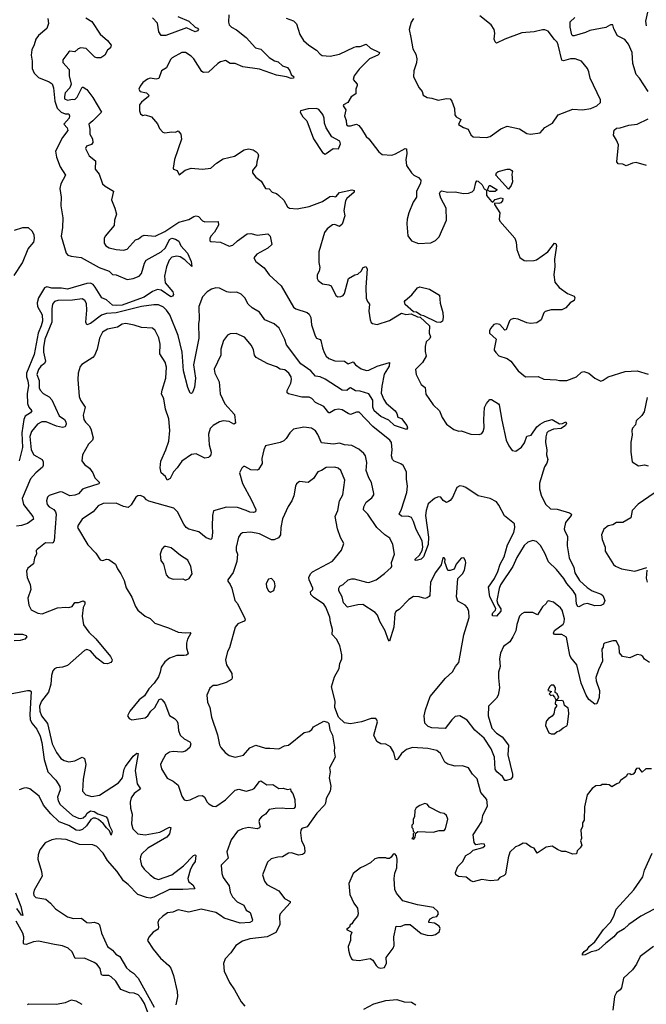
# Model space of a CAD drawing. Extents: x 2056909 to 2160450, y 827444 to 1016825.
# Tile 415 of 501: x 2114271 to 2119429, y 974300 to 982406. Entities that reach past the tile are written whole.
import ezdxf

# ---------------------------------------------------------------- set-up
doc = ezdxf.new("R2010")
doc.units = 0

msp = doc.modelspace()

# ---------------------------------------------------------------- linework, layer by layer
at = {"layer": '0CON10XD'}
for points in [[(2119430, 982355), (2119426.1, 982395), (2119461.1, 982555)], [(2114502.9, 982415), (2114508, 982375), (2114495.3, 982334.7), (2114425.4, 982275), (2114404.7, 982245), (2114391.8, 982198.2), (2114371.7, 982158.3), (2114365.2, 982115), (2114374, 982065), (2114375, 982004), (2114391.5, 981965), (2114425, 981930.8), (2114515, 981895.8), (2114538.3, 981878.3), (2114550.8, 981845), (2114559.3, 981735), (2114579, 981679), (2114614.1, 981644.1), (2114645, 981631.2), (2114675, 981630.8), (2114682.2, 981615), (2114678.9, 981595), (2114635.8, 981545), (2114662.5, 981515), (2114666.9, 981493.1), (2114622.6, 981437.4), (2114566.4, 981325), (2114573, 981273), (2114603.3, 981195), (2114647.5, 981125), (2114610, 981055), (2114602, 981015), (2114612.6, 980945), (2114609.7, 980875), (2114625.6, 980775), (2114622.9, 980695), (2114611.7, 980625), (2114653.3, 980483.3), (2114668.6, 980468.6), (2114695, 980459.1), (2114778.3, 980448.3), (2114925, 980365.9), (2115009.2, 980335), (2115035, 980309.2), (2115065, 980305.5), (2115155, 980267.5), (2115204.7, 980275.3), (2115255, 980295.4), (2115275, 980315.6), (2115287.8, 980362.2), (2115297.6, 980402.4), (2115313.6, 980426.4), (2115435, 980493.9), (2115471, 980529), (2115505, 980596.2), (2115525, 980606.6), (2115555, 980598.8), (2115582.5, 980582.5), (2115597.1, 980545), (2115652.5, 980485), (2115683.1, 980415), (2115687.5, 980375), (2115630.3, 980430.3), (2115592.9, 980452.9), (2115565, 980460), (2115525, 980452.2), (2115502.3, 980427.7), (2115478.8, 980371.2), (2115463.5, 980295), (2115468.8, 980238.8), (2115532.5, 980165), (2115537.1, 980145), (2115530, 980130), (2115515, 980125.8), (2115435, 980180.7), (2115405, 980184.8), (2115365, 980168.9), (2115297.1, 980122.9), (2115166.1, 980075), (2115115, 980057), (2115065, 980052.2), (2115035, 980056.2), (2114985, 980099.4), (2114947.5, 980115), (2114893.7, 980205), (2114875, 980226.8), (2114855, 980237.1), (2114825, 980235.6), (2114665, 980187.6), (2114615, 980195.9), (2114535, 980196.5), (2114495, 980205.7), (2114475, 980198.8), (2114426.2, 980115), (2114414.4, 980075), (2114418.1, 980045), (2114455.2, 979975), (2114458.5, 979925), (2114448.5, 979885), (2114423.2, 979826.8), (2114391.4, 979648.6), (2114326.8, 979495), (2114326.6, 979466.6), (2114337.8, 979432.2), (2114344.1, 979395), (2114332, 979325), (2114336.9, 979246.9), (2114345.5, 979215.5), (2114370, 979185), (2114360, 979170), (2114317.5, 979142.5), (2114304.9, 979115.1), (2114290, 979005), (2114294.8, 978885), (2114267.8, 978775)], [(2114815, 982420), (2114865, 982392.5), (2114935, 982287.5), (2114995.5, 982235.5), (2115023.3, 982195), (2115020, 982175), (2114994.2, 982155.8), (2114973.3, 982115), (2114938.3, 982091.7), (2114905, 982092), (2114888.8, 982098.8), (2114817.6, 982167.6), (2114775, 982174.2), (2114752.7, 982167.3), (2114725, 982142), (2114685, 982146.2), (2114675, 982141.2), (2114626.7, 982075), (2114626.7, 982055), (2114677.5, 981995), (2114679.5, 981945), (2114694.5, 981875), (2114684.4, 981845.6), (2114646.1, 981803.9), (2114638.9, 981775), (2114641.1, 981755), (2114665, 981743.6), (2114705, 981751.4), (2114725, 981749.2), (2114743.1, 981766.9), (2114785, 981850), (2114795, 981850), (2114825, 981830), (2114874.3, 981765), (2114945.7, 981645), (2114873.8, 981573.8), (2114840, 981545), (2114848.6, 981505), (2114848, 981465), (2114871.1, 981425), (2114874, 981395), (2114862.7, 981377.3), (2114821.2, 981365), (2114814.3, 981345), (2114844.3, 981285), (2114894, 981245), (2114892, 981175), (2114925.7, 981135), (2114954.3, 981055), (2114975, 981034.3), (2115043.3, 980995), (2115026.1, 980923.9), (2115055.5, 980855.5), (2115067.1, 980805), (2115052.9, 980755), (2115049.3, 980710.7), (2114975.6, 980625), (2114965.6, 980605), (2114966, 980565), (2114981.2, 980545), (2115007.9, 980527.9), (2115065, 980513.3), (2115125, 980508), (2115155, 980517.5), (2115225, 980593.3), (2115248.3, 980601.7), (2115276.7, 980625), (2115295, 980631.4), (2115387.2, 980622.8), (2115465, 980662.3), (2115580, 980740), (2115665, 980762), (2115703.6, 980786.4), (2115725, 980790.6), (2115742, 980785), (2115775, 980750.8), (2115795, 980740.6), (2115906, 980746), (2115909.2, 980715), (2115875, 980658), (2115845.8, 980625), (2115836.2, 980605), (2115836.7, 980586.7), (2115845, 980580), (2115925, 980575.6), (2115995, 980541.4), (2116025, 980550), (2116065, 980586.7), (2116145, 980644.3), (2116175, 980646.9), (2116225, 980632.5), (2116313.9, 980643.9), (2116333.3, 980625), (2116347.5, 980555), (2116314, 980525), (2116223.8, 980475), (2116200, 980445), (2116216, 980415), (2116284, 980364), (2116325.8, 980305.8), (2116422.9, 980215), (2116525, 980038.5), (2116545, 980026.2), (2116636.7, 979996.7), (2116655, 979983.1), (2116668.8, 979955), (2116673.9, 979893.9), (2116702.5, 979802.5), (2116715, 979783.3), (2116745, 979773.3), (2116751.2, 979765), (2116763.1, 979705), (2116778.9, 979665), (2116794.5, 979635), (2116815, 979616.2), (2116865, 979596.4), (2116945, 979594.4), (2116975, 979573.8), (2117015, 979588.8), (2117036.7, 979565), (2117083.1, 979533.1), (2117125, 979518), (2117145, 979520), (2117215, 979554), (2117316.7, 979585), (2117312.9, 979555), (2117272.9, 979487.1), (2117252.2, 979387.8), (2117247.8, 979332.2), (2117268.7, 979278.7), (2117288.7, 979248.7), (2117362.5, 979185), (2117375.8, 979165), (2117383.9, 979133.9), (2117415, 979123.3), (2117458.6, 979065), (2117463.6, 979046.4), (2117455, 979032.5), (2117356.7, 979065), (2117308.8, 979108.8), (2117245, 979139.2), (2117190.5, 979185), (2117177.7, 979215), (2117176.9, 979275), (2117145.9, 979325.9), (2117075, 979348.9), (2117035, 979351.8), (2116995, 979376), (2116985, 979373.8), (2116965, 979352.5), (2116925, 979356.2), (2116785, 979446.8), (2116745, 979464.6), (2116705, 979472.7), (2116667.1, 979515), (2116585, 979574.1), (2116468.3, 979728.3), (2116455, 979772.2), (2116407.7, 979867.7), (2116365, 979901.3), (2116290.4, 979935), (2116245, 979997.9), (2116185, 980034.7), (2116153.3, 980063.3), (2116125, 980115.6), (2116095, 980147.3), (2116057.9, 980162.1), (2116005, 980160.5), (2115976.5, 980166.5), (2115916.1, 980196.1), (2115885, 980198.2), (2115851.5, 980188.5), (2115814.7, 980165.3), (2115776, 980125), (2115746, 980045), (2115748.1, 979935), (2115742.2, 979905), (2115746.5, 979785), (2115701.8, 979565), (2115718.8, 979455), (2115709.3, 979380.7)], [(2115992.9, 982445), (2115990, 982385), (2115996, 982365), (2116015, 982344.2), (2116055, 982322.2), (2116135, 982260), (2116213.7, 982173.7), (2116255, 982162.5), (2116325, 982096), (2116367.6, 982067.6), (2116397.8, 982057.8), (2116435, 982027.5), (2116475, 982012), (2116495.5, 981985.5), (2116507.1, 981955), (2116528, 981935), (2116526.2, 981925), (2116505, 981923.1), (2116466.9, 981936.9), (2116385, 981948.8), (2116245, 981999.5), (2116109.1, 982019.1), (2116045, 982046.1), (2116005, 982045.6), (2115965, 982069.2), (2115925, 982058.8), (2115902.5, 982045), (2115825, 981973.8), (2115785, 981971.2), (2115770.9, 981980.9), (2115703.6, 982083.6), (2115682.5, 982105), (2115635, 982136.2), (2115605, 982136.2), (2115527.4, 982092.6), (2115512.2, 982077.8), (2115480.3, 982009.7), (2115437.5, 981985), (2115417.8, 981922.2), (2115395, 981917.1), (2115346.1, 981923.9), (2115322.3, 981917.7), (2115285, 981890), (2115261.7, 981858.3), (2115253.3, 981835), (2115262.5, 981815), (2115313.9, 981803.9), (2115333.3, 981785), (2115330.8, 981775), (2115275, 981728.1), (2115258.8, 981705), (2115257.5, 981655), (2115265, 981630), (2115285, 981617.5), (2115305, 981622.5), (2115357.5, 981605), (2115405, 981547.5), (2115421.2, 981511.2), (2115449.3, 981479.3), (2115465, 981473.3), (2115525, 981482.5), (2115555, 981480), (2115575, 981490), (2115597.5, 981465), (2115603, 981423), (2115546, 981255), (2115533.8, 981185), (2115537.5, 981175), (2115566.7, 981165), (2115585, 981130), (2115632.3, 981167.7), (2115683.8, 981183.8), (2115775, 981175.8), (2115845, 981183.8), (2115891.2, 981225), (2115945, 981260.6), (2116038.3, 981281.7), (2116118.8, 981335), (2116155, 981344.2), (2116194.3, 981334.3), (2116218.7, 981318.7), (2116232, 981305), (2116238, 981285), (2116222.5, 981235), (2116220, 981205), (2116186.7, 981165), (2116186.7, 981145), (2116215, 981108.8), (2116258, 981078), (2116295, 981017.5), (2116325, 981012.5), (2116350, 980985), (2116384.2, 980974.2), (2116405, 980958.8), (2116445, 980920), (2116476.7, 980865), (2116492.5, 980855), (2116555, 980850), (2116655, 980869.5), (2116765, 980909.4), (2116825, 980951.1), (2116845, 980954.4), (2116875, 980946.7), (2116905, 980983.3), (2117006.5, 981006.5), (2117025, 981001.2), (2117024.3, 980985), (2116965, 980933.8), (2116952.5, 980915), (2116940, 980835), (2116947.7, 980792.3), (2116926.1, 980723.9), (2116905, 980703.3), (2116865, 980720.8), (2116845, 980716.7), (2116802.5, 980685), (2116779.4, 980655), (2116734.2, 980495), (2116734.1, 980405.9), (2116741.2, 980365), (2116736, 980335), (2116720.6, 980305), (2116720.6, 980275), (2116728.5, 980258.5), (2116762.6, 980232.6), (2116815, 980224), (2116835, 980213.8), (2116875, 980136.7), (2116890, 980125), (2116915, 980126.2), (2116935, 980136.2), (2116945, 980151.2), (2116976.7, 980275), (2117030, 980305), (2117055, 980310), (2117081.2, 980335), (2117100, 980365), (2117120, 980375), (2117132, 980355), (2117121.1, 980205), (2117124.3, 980114.3), (2117135, 980086.7), (2117150, 980065), (2117145.9, 980005.9), (2117157.1, 979935), (2117163.2, 979913.2), (2117175, 979904), (2117215, 979896), (2117315, 979928.9), (2117415, 979990.8), (2117450.3, 979980.3), (2117495, 979984.3), (2117545, 979958.7), (2117568, 979958), (2117645.4, 979885), (2117640.8, 979825), (2117652.9, 979795), (2117647.7, 979782.3), (2117617.5, 979755), (2117609.2, 979715), (2117609.2, 979675), (2117618.1, 979635), (2117586.1, 979583.9), (2117530, 979525), (2117533.8, 979485), (2117575, 979402.5), (2117607.7, 979377.7), (2117615, 979322.5), (2117676.2, 979235), (2117726.3, 979186.3), (2117750.3, 979130.3), (2117783.3, 979075), (2117845, 979032), (2117885, 979018.8), (2117905, 979021.2), (2117985, 978994.4), (2118055, 978990), (2118075, 978999.2), (2118086.5, 979015), (2118095.4, 979045), (2118090.8, 979115), (2118097.6, 979212.4), (2118112.7, 979247.3), (2118141.7, 979278.3), (2118155, 979280), (2118212.5, 979245), (2118218.8, 979235), (2118238.8, 979108.8), (2118276.9, 978945), (2118296.7, 978896.7), (2118325, 978859.2), (2118355, 978853.1), (2118402.7, 978887.3), (2118427, 978923), (2118445, 978978), (2118482.5, 978985), (2118529.4, 979055), (2118555, 979076.9), (2118593.1, 979096.9), (2118655, 979114.2), (2118715, 979078.8), (2118738.3, 979081.7), (2118766.4, 979096.4), (2118773.3, 979085), (2118763.8, 979065), (2118728.8, 979041.2), (2118664.4, 979035.6), (2118622.8, 979017.2), (2118611.4, 979005), (2118602.7, 978972.7), (2118600.8, 978925), (2118610.8, 978865), (2118608, 978825), (2118619.2, 978785), (2118610.8, 978755), (2118590.8, 978725), (2118550.7, 978589.3), (2118551.4, 978545), (2118565, 978492.5), (2118598.3, 978418.3), (2118640.3, 978380.3), (2118695, 978375.7), (2118797.4, 978347.4), (2118813.8, 978335), (2118812, 978325), (2118763, 978267), (2118754.6, 978215), (2118757.9, 978195), (2118781.6, 978155), (2118777.1, 978075), (2118793.6, 977975), (2118833.1, 977895), (2118841.5, 977851.5), (2118880.5, 977790.5), (2118942.6, 977732.6), (2118984.2, 977704.2), (2119057.7, 977677.7), (2119072.5, 977665), (2119086.7, 977625), (2119076.7, 977595), (2119055, 977584.3), (2119005, 977580.4), (2118945, 977599.1), (2118915, 977593.3), (2118875, 977572.5), (2118865, 977574), (2118855.5, 977595), (2118848.5, 977668.5), (2118828.4, 977705), (2118775, 977763.5), (2118750.2, 977805), (2118689.5, 977879.5), (2118623.3, 977943.3), (2118595, 978015.6), (2118558.5, 978078.5), (2118525, 978111.1), (2118495, 978118.7), (2118455, 978106.2), (2118423.5, 978076.5), (2118362.5, 977977.5), (2118331.6, 977905), (2118230.4, 977755), (2118217.8, 977722.2), (2118199.4, 977625), (2118206.9, 977595), (2118231.2, 977555), (2118231.8, 977538.2), (2118195, 977496.2), (2118165, 977498.8), (2118160, 977505), (2118165, 977523.8), (2118189.2, 977545), (2118190.8, 977559.2), (2118142.1, 977655), (2118129.6, 977735), (2118178.4, 977805), (2118206.5, 977863.5), (2118225.7, 977925), (2118259.2, 977985), (2118287.8, 978082.2), (2118337.9, 978185), (2118347.3, 978225), (2118345, 978256.7), (2118261.3, 978321.3), (2118215, 978410.8), (2118195, 978436.9), (2118145, 978464.5), (2118045, 978485.7), (2117945, 978556), (2117925, 978564), (2117895, 978568.8), (2117870, 978555), (2117835, 978472.5), (2117815, 978447.5), (2117800.7, 978439.3), (2117785, 978432.5), (2117758.3, 978448.3), (2117737.5, 978475), (2117715, 978478.8), (2117685.9, 978464.1), (2117635, 978420.8), (2117616.2, 978365), (2117611.5, 978325), (2117635.7, 978145.7), (2117634.7, 978085), (2117595, 977982.9), (2117575, 977966), (2117535, 977954.2), (2117527, 977957), (2117526.2, 977965), (2117562.2, 977997.8), (2117583.5, 978036.5), (2117589.6, 978065), (2117584.6, 978115), (2117535, 978210), (2117513.9, 978275), (2117496.9, 978306.9), (2117475, 978317.1), (2117415, 978319.5), (2117394.2, 978335), (2117414, 978376), (2117457.3, 978512.7), (2117462.5, 978565), (2117454.5, 978624.5), (2117455.6, 978685), (2117428.8, 978735), (2117409.1, 978749.1), (2117355, 978770.6), (2117338.9, 978785), (2117332.2, 978815), (2117338.7, 978865), (2117335.4, 978895), (2117330.9, 978925), (2117319.4, 978945), (2117177.7, 979057.7), (2117066.2, 979175), (2117045, 979174.4), (2116995, 979156.9), (2116975, 979162.9), (2116925, 979194.3), (2116895, 979199.4), (2116865, 979195.6), (2116825, 979168.6), (2116815, 979169.2), (2116775, 979220.6), (2116705, 979255.5), (2116675, 979287.8), (2116655, 979299.4), (2116595, 979299.5), (2116483.3, 979325), (2116474, 979335), (2116474.2, 979354.2), (2116503.6, 979415), (2116510, 979445), (2116507.3, 979465), (2116487.3, 979497.3), (2116455, 979523.3), (2116415, 979529.4), (2116385, 979549.2), (2116315, 979574.2), (2116216.7, 979625), (2116204, 979645), (2116197.3, 979687.3), (2116180, 979725), (2116121.7, 979791.7), (2116053.9, 979823.9), (2116005, 979819.4), (2115982.4, 979807.6), (2115949.4, 979765), (2115928.1, 979695), (2115927.1, 979645), (2115872.3, 979527.7), (2115878, 979495), (2115912, 979425), (2115922.9, 979325), (2115959.4, 979245), (2116038.2, 979155), (2116046.6, 979083.4), (2116035, 979076), (2115995, 979097.7), (2115946.9, 979103.1), (2115916, 979095), (2115865, 979066.5), (2115839.5, 979040.5), (2115824.6, 978995), (2115830.4, 978905), (2115847.1, 978845), (2115845.4, 978824.6), (2115835, 978808.8), (2115825, 978801.2), (2115795, 978796.2), (2115725, 978832.9), (2115685, 978827.1), (2115605, 978772.9), (2115567.5, 978717.5)], [(2115572.6, 982432.6), (2115663.3, 982395), (2115715.6, 982345.6), (2115736, 982335), (2115742, 982325), (2115736.2, 982315), (2115715, 982307.1), (2115645, 982340), (2115475, 982275.5), (2115435, 982276.2), (2115416.3, 982305), (2115405, 982376.7), (2115365, 982422.3)], [(2116465, 982417.5), (2116526.4, 982396.4), (2116550.7, 982370.7), (2116576.2, 982285), (2116606.2, 982235), (2116651.2, 982195), (2116715, 982156), (2116745, 982122), (2116762.4, 982112.4), (2116825.8, 982105.8), (2116905, 982123.1), (2117025, 982179.4), (2117045, 982185.6), (2117075, 982184.4), (2117123.8, 982203.8), (2117160.3, 982170.3), (2117233.3, 982135), (2117231.2, 982125), (2117218.8, 982115), (2117150.8, 982085), (2117065, 982000), (2117025.7, 981945), (2117015.8, 981915), (2117048.8, 981875), (2117050, 981865), (2117038, 981835), (2117038, 981795), (2117000.3, 981769.7), (2116973.3, 981725), (2116937.5, 981705), (2116933.6, 981696.4), (2116956.2, 981665), (2116946.2, 981615), (2116958.8, 981575), (2116961.7, 981541.7), (2116975, 981531.2), (2116995, 981531.2), (2117045, 981546), (2117064, 981535), (2117085, 981506.2), (2117123.3, 981445), (2117146.2, 981425), (2117228.8, 981318.8), (2117255, 981296.2), (2117335, 981292), (2117365, 981302), (2117445, 981346.2), (2117455, 981342.5), (2117457.4, 981302.6), (2117448.6, 981255), (2117454.5, 981204.5), (2117496.2, 981145), (2117515.9, 981125.9), (2117555, 981106), (2117572.5, 981085), (2117571.7, 981058.3), (2117538.8, 980995), (2117538.8, 980945), (2117509.2, 980905), (2117475, 980816.7), (2117461.9, 980765), (2117458.6, 980725), (2117467.3, 980627.3), (2117496.7, 980585), (2117555, 980564), (2117655, 980570), (2117695, 980587.1), (2117725, 980618.6), (2117783.6, 980756.4), (2117782, 980855), (2117737.5, 980937.5)], [(2117513.3, 982415), (2117493.3, 982385), (2117476, 982325), (2117490.6, 982260.6), (2117506.8, 982165), (2117532.5, 982122.5), (2117541.5, 982085), (2117538.1, 982051.9), (2117517.1, 981985), (2117513.8, 981935), (2117558.8, 981845), (2117583.3, 981815), (2117593.3, 981785), (2117625, 981766.2), (2117665, 981761.2), (2117715, 981744), (2117785, 981758), (2117813.6, 981753.6), (2117828.8, 981735), (2117849.2, 981675), (2117852.3, 981622.3), (2117865, 981606.7), (2117902.5, 981585), (2117884.1, 981544.1), (2117925, 981518), (2117962.5, 981505), (2117985, 981457.5), (2118005, 981442.5), (2118115, 981436.2)], [(2118115, 981436.2), (2118145, 981444), (2118232.2, 981507.8), (2118285, 981529.4), (2118385, 981507.5), (2118445, 981469.2), (2118475, 981464.2), (2118555, 981473.8), (2118595, 981518), (2118657, 981553), (2118705, 981622), (2118825, 981668.1), (2118905, 981664.4), (2118972.5, 981675), (2119022.7, 981697.3), (2119053.3, 981725), (2119053.3, 981745), (2118967.5, 981925), (2118957, 981977), (2118944.3, 982005), (2118895, 982063.8), (2118845, 982084.2), (2118805, 982083.3), (2118747.9, 982067.9), (2118735, 982072.9), (2118705, 982198.8), (2118695, 982222), (2118675, 982244.2), (2118620.5, 982310.5), (2118595, 982323.3), (2118575, 982323.8), (2118505, 982307.1), (2118405, 982297.8), (2118265, 982246.2), (2118195, 982214), (2118185, 982223.3), (2118178.1, 982245), (2118181.8, 982295), (2118177.1, 982325), (2118152.9, 982362.9), (2118057.7, 982437.7)], [(2119444.3, 981814.3), (2119374, 981925), (2119345, 981956.2), (2119319.5, 982045), (2119312, 982135), (2119284, 982205), (2119252.3, 982242.3), (2119193.6, 982273.6), (2119161.3, 982331.3), (2119154.1, 982364.1), (2119133.8, 982363.8), (2119095, 982342.9), (2118965, 982316.4), (2118930.1, 982299.9), (2118835, 982273.8), (2118825, 982272.5), (2118815, 982280.8), (2118802.7, 982345), (2118801.3, 982388.7), (2118841.5, 982425)], [(2116785, 981300), (2116795, 981303.3), (2116853, 981347), (2116895.9, 981344.1), (2116912, 981385), (2116906.2, 981405), (2116841.2, 981441.2), (2116794, 981515), (2116780, 981555), (2116778.1, 981595), (2116766.9, 981625), (2116735, 981668), (2116715, 981674), (2116645, 981673.3), (2116583, 981657), (2116580, 981645), (2116603.3, 981605), (2116633.6, 981573.6), (2116688.8, 981425), (2116763.2, 981313.2), (2116785, 981300)], [(2119430, 981205), (2119345, 981230.8), (2119315, 981226), (2119263.9, 981203.9), (2119235.9, 981215.9), (2119198.3, 981218.3), (2119185.9, 981235.9), (2119199.2, 981375), (2119185, 981413.3), (2119158.6, 981455), (2119164.2, 981495.8), (2119185, 981512.5), (2119215, 981514.5), (2119285, 981537.9), (2119355, 981546.7), (2119445, 981590)], [(2118295, 981010), (2118190, 981125), (2118196.7, 981145), (2118210, 981155), (2118285, 981175.7), (2118305.7, 981175.7), (2118322.5, 981165), (2118327.5, 981155), (2118322.5, 981135), (2118327.7, 981072.3), (2118317.7, 981042.3), (2118295, 981010)], [(2117737.5, 980937.5), (2117728, 980975), (2117735, 980992.5), (2117743.8, 980996.2), (2117795, 980986.2), (2117855, 980988), (2117925, 980975.7), (2117965, 980978.6), (2117995, 980989.4), (2118013.5, 981006.5), (2118025, 981066.2), (2118035, 981080), (2118045, 981077.5), (2118077.5, 981047.5), (2118095, 981014.2), (2118113.6, 981003.6), (2118115, 980958), (2118155, 980910.6), (2118166.1, 980903.9), (2118185, 980926.7), (2118235, 980939.2), (2118248, 980935), (2118245.6, 980915), (2118231.4, 980898.6), (2118215, 980891.8), (2118180, 980895), (2118181.1, 980885), (2118223.1, 980815), (2118217.8, 980765), (2118225, 980746.2), (2118346.8, 980606.8), (2118357.5, 980575), (2118363.3, 980515), (2118387, 980447), (2118425, 980422.5), (2118445, 980420), (2118505, 980423.3), (2118525, 980430), (2118620, 980495), (2118675, 980566.2), (2118685, 980562.5), (2118690, 980545), (2118678.8, 980471.2), (2118674.2, 980435), (2118677.1, 980375), (2118668, 980305), (2118676.1, 980246.1), (2118712.3, 980202.3), (2118781.2, 980151.2), (2118835, 980130), (2118842, 980115), (2118836.2, 980095), (2118802.5, 980075), (2118765.8, 980034.2), (2118735, 980016.7), (2118645, 980016.2), (2118596.4, 980003.6), (2118586.4, 979993.6), (2118563.6, 979936.4), (2118529.5, 979910.5), (2118475, 979904), (2118445, 979910), (2118375, 979941.2), (2118340, 979945), (2118315, 979938.8), (2118302.1, 979927.9), (2118275, 979853.8), (2118265, 979849.2), (2118225, 979895.8), (2118197, 979903), (2118175, 979897.5), (2118147.5, 979865), (2118137.5, 979845), (2118137.5, 979825), (2118193.3, 979775), (2118176.7, 979695), (2118176.7, 979685), (2118190, 979665), (2118215, 979640), (2118285, 979616.7), (2118315, 979594.2), (2118373.3, 979515), (2118435, 979466.7), (2118539.5, 979469.5), (2118585, 979446.7), (2118689.5, 979440.5), (2118715, 979434.5), (2118775, 979435.7), (2118855, 979466), (2118896.7, 979505), (2118915, 979510.8), (2118955, 979497.5), (2119005, 979456.2), (2119055, 979431.2), (2119075, 979438), (2119115, 979465.8), (2119255, 979509.4), (2119355, 979515.8), (2119445, 979488.6)], [(2118141.7, 980991.7), (2118121.7, 981001.7), (2118135, 981040), (2118145, 981040), (2118198.3, 981008.3), (2118198.3, 981001.7), (2118185, 980992.5), (2118141.7, 980991.7)], [(2114225, 980301), (2114295, 980404.1), (2114340.8, 980519.2), (2114387.8, 980575), (2114393, 980605), (2114389.2, 980635), (2114375.2, 980665.2), (2114342.6, 980692.6), (2114295, 980692.5), (2114225, 980671.2)], [(2117735, 979913.2), (2117705, 979915.2), (2117598, 979968), (2117572.3, 979972.3), (2117537.6, 979997.6), (2117512.4, 980002.4), (2117445, 980062), (2117438.3, 980085), (2117444.2, 980095), (2117499.9, 980140.1), (2117545, 980199.2), (2117565, 980207.5), (2117645, 980187.5), (2117727.3, 980137.3), (2117733.2, 980073.2), (2117753.3, 979995), (2117756.4, 979955), (2117752.6, 979925), (2117735, 979913.2)], [(2115709.3, 979380.7), (2115695, 979337.5), (2115685, 979327.5), (2115675, 979332.5), (2115655, 979378.8), (2115618.6, 979515), (2115609, 979669), (2115576.3, 979805), (2115505.9, 979975), (2115480.4, 980015), (2115455, 980039.5), (2115415, 980058.2), (2115375, 980059.1), (2115275, 980044.8), (2115065, 979992.4), (2114985, 979988.7), (2114945, 979973.1), (2114855, 979904.2), (2114825, 979894.4), (2114816.5, 979916.5), (2114823.6, 980013.6), (2114820.3, 980069.7), (2114808.6, 980095), (2114785, 980108.2), (2114705, 980095.9), (2114585, 980094.6), (2114559.2, 980085), (2114542.5, 980065), (2114534.7, 980025), (2114534.7, 979915), (2114478.4, 979775), (2114466.5, 979706.5), (2114467.7, 979667.7), (2114484.4, 979595), (2114474.6, 979575.4), (2114445, 979553.1), (2114425, 979527.5), (2114411.1, 979485), (2114430.6, 979435), (2114432.5, 979375), (2114440, 979355), (2114465, 979329.2), (2114515, 979300), (2114535.4, 979275.4), (2114595.9, 979145.9), (2114640, 979115), (2114650.8, 979095), (2114652.7, 979075), (2114644.5, 979055.5), (2114625, 979047.8), (2114575, 979059.6), (2114488.8, 979095), (2114454.7, 979095.3), (2114418.9, 979075), (2114368.8, 979015), (2114354.8, 978975), (2114365.3, 978865), (2114389.1, 978825), (2114456.5, 978786.5), (2114465.2, 978765), (2114465.2, 978734.8), (2114458.9, 978721.1), (2114402.9, 978675), (2114360, 978625), (2114290.9, 978465), (2114303.5, 978415), (2114378.9, 978315), (2114384.4, 978295.6), (2114335, 978258.5), (2114285, 978241.9), (2114245, 978237.5)], [(2115567.5, 978717.5), (2115537.1, 978685), (2115510.3, 978629.7), (2115485, 978616.2), (2115470.8, 978645), (2115436.9, 978675), (2115426.9, 978716.9), (2115432.9, 978772.9), (2115475.3, 978864.7), (2115500, 978935), (2115507.5, 979025), (2115499.1, 979119.1), (2115470.9, 979200.9), (2115457.5, 979285), (2115440, 979325), (2115443.2, 979356.8), (2115474.4, 979455.6), (2115481.1, 979545), (2115467.6, 979587.6), (2115425.6, 979655), (2115428.2, 979735), (2115416.1, 979786.1), (2115387, 979847), (2115365, 979867.8), (2115275, 979873.1), (2115215, 979892.2), (2115145, 979905.6), (2115115, 979898.9), (2115075.5, 979874.5), (2114995, 979858.2), (2114953.1, 979835), (2114927.8, 979785), (2114908.6, 979695), (2114888.3, 979641.7), (2114874.1, 979625.9), (2114782, 979568), (2114769.4, 979550.6), (2114751.4, 979495), (2114748.6, 979445), (2114760, 979305), (2114772.6, 979272.6), (2114811.2, 979215), (2114795, 979150), (2114800, 979115), (2114811.7, 979091.7), (2114843.4, 979063.4), (2114858.3, 979038.3), (2114875.8, 978965), (2114870, 978945), (2114837.9, 978912.1), (2114788, 978825), (2114782, 978775), (2114804, 978745), (2114845, 978714), (2114872.5, 978675), (2114890.8, 978635), (2114929.4, 978595), (2114923.3, 978585), (2114809.6, 978550.4), (2114789.6, 978540.4), (2114755, 978503.1), (2114725, 978493.1), (2114685, 978487.5), (2114625, 978516), (2114605, 978518), (2114515, 978489.2), (2114499.4, 978475), (2114491.1, 978445), (2114498.5, 978415), (2114515, 978395.5), (2114552.8, 978372.8), (2114565.5, 978355.5), (2114570.6, 978335), (2114554.3, 978115.7), (2114542.9, 978097.1), (2114485, 978100), (2114414, 978045), (2114408, 978035), (2114409.4, 978005), (2114394.3, 977975), (2114385, 977926.7), (2114338.8, 977891.2), (2114327.3, 977865), (2114333.1, 977815), (2114357, 977757), (2114362.9, 977715), (2114337.5, 977645), (2114347.5, 977585), (2114365, 977548.8), (2114421.2, 977521.2), (2114455, 977516.2), (2114582.5, 977565), (2114650.6, 977569.4), (2114675, 977567.8), (2114703.8, 977575), (2114725, 977608.8), (2114755, 977609.2), (2114795, 977620.8), (2114808.8, 977615), (2114808.1, 977595), (2114793.8, 977566.2), (2114784.4, 977495), (2114796, 977425), (2114840.6, 977365), (2114899.3, 977309.3), (2115017.5, 977165), (2115031.2, 977135), (2115030, 977125), (2115022.5, 977115), (2114995, 977102), (2114965, 977106), (2114905, 977150.8), (2114855, 977209.5), (2114825, 977221.5), (2114805, 977213.5), (2114665, 977090.6), (2114625, 977075.8), (2114575, 977070), (2114557.7, 977062.3), (2114543.3, 977045), (2114532.5, 977007.5), (2114527.5, 976935), (2114508.9, 976871.1), (2114452.1, 976795), (2114434.7, 976755), (2114436.2, 976715), (2114451.9, 976675), (2114501.3, 976611.3), (2114539.7, 976445), (2114573.4, 976373.4), (2114608.9, 976325), (2114636.4, 976306.4), (2114675, 976296.7), (2114726.6, 976303.4), (2114785, 976334), (2114805.8, 976325), (2114817.1, 976275), (2114794.2, 976155), (2114788, 976055), (2114816.7, 976025), (2114865, 976011.4), (2114928.3, 976021.7), (2115085.7, 976124.3), (2115116.5, 976163.5), (2115131.1, 976235), (2115142, 976258), (2115205, 976342.5), (2115235, 976367.5), (2115245.6, 976365), (2115222.7, 976225), (2115232.6, 976152.6), (2115238.1, 976115), (2115265.8, 976075), (2115212.9, 976035), (2115190.2, 975999.8), (2115180.5, 975965), (2115184.5, 975915), (2115198.1, 975865), (2115190.8, 975785), (2115203.7, 975743.7), (2115245, 975703.1), (2115304.6, 975694.6), (2115425, 975718.8), (2115505, 975760), (2115516.7, 975755), (2115505.6, 975705), (2115483.1, 975675), (2115324.8, 975585.2), (2115274.1, 975535.9), (2115264.6, 975515.4), (2115263.5, 975495), (2115275, 975443.8), (2115295, 975412), (2115344.2, 975365), (2115379.8, 975339.8), (2115415, 975327.3), (2115524.2, 975365), (2115618.5, 975441.5), (2115702.5, 975525), (2115715, 975530), (2115721.2, 975525), (2115715.8, 975475), (2115694.3, 975445.7), (2115675.6, 975404.4), (2115654.4, 975335), (2115661.5, 975311.5), (2115697.1, 975285), (2115713.3, 975255), (2115709.2, 975250.8), (2115615, 975244.3), (2115505, 975246), (2115375, 975181.5), (2115345, 975174.4), (2115315, 975178.6), (2115245, 975204), (2115165, 975287.3), (2115125, 975315.6), (2115072.6, 975392.6), (2114993.6, 975483.6), (2114959.1, 975545), (2114905, 975600.6), (2114874.5, 975614.5), (2114765, 975617.3), (2114652.7, 975657.3), (2114577.4, 975662.6), (2114535, 975654.4), (2114479.7, 975630.3), (2114436.8, 975573.2), (2114422.3, 975532.3), (2114420, 975495), (2114451.1, 975395), (2114455.5, 975354.5), (2114391.3, 975238.7), (2114384.5, 975215), (2114388.6, 975195), (2114405, 975180), (2114486.2, 975165), (2114525, 975134), (2114566.6, 975086.6), (2114665, 975021.5), (2114715, 975006.7), (2114779.1, 975009.1), (2114825, 974974.3), (2114845, 974970.8), (2114885, 974976), (2114917.5, 974965), (2114927.5, 974955), (2114944.4, 974885), (2114994.4, 974775), (2115035.4, 974745.4), (2115063, 974713), (2115095, 974694.4), (2115150.6, 974600.6), (2115175, 974579.2), (2115207.6, 974557.6), (2115246, 974515), (2115377.3, 974277.3)], [(2119436.2, 979295), (2119411.7, 979178.3), (2119393, 979147), (2119347, 979103), (2119339.5, 979070.5), (2119316.1, 979043.9), (2119310, 979025), (2119313.8, 978985), (2119302.5, 978927.5), (2119302, 978845), (2119314.2, 978765), (2119364.1, 978734.1), (2119415, 978741.2), (2119445, 978734)], [(2119454.5, 977114.5), (2119415, 977142), (2119400, 977165), (2119385, 977175.8), (2119355, 977178.8), (2119293, 977153), (2119234.1, 977164.1), (2119207.5, 977195), (2119207, 977247), (2119181.7, 977291.7), (2119155, 977292.5), (2119085, 977272.5), (2119077.5, 977265), (2119075, 977240), (2119062.5, 977225), (2119069.2, 977125), (2119035, 977053.3), (2119015, 976990), (2119016.9, 976963.1), (2119044.4, 976885), (2119040, 976825), (2119022.5, 976775), (2119005, 976771.2), (2118955, 976810.8), (2118934.7, 976844.7), (2118894.2, 976944.2), (2118857.5, 977095), (2118809.1, 977155), (2118800.6, 977175), (2118773.1, 977323.1), (2118733.6, 977343.6), (2118675, 977344.4), (2118664.5, 977354.5), (2118673.4, 977376.6), (2118745, 977431.1), (2118753.6, 977445), (2118755.4, 977475), (2118736.2, 977546.2), (2118723.8, 977565), (2118665, 977610), (2118625, 977622.5), (2118613.3, 977616.7), (2118605, 977600), (2118575, 977572.5), (2118535, 977506.7), (2118495, 977526.2), (2118425, 977526), (2118404.2, 977515.8), (2118386.2, 977495), (2118363, 977427), (2118354.5, 977375.5), (2118331.9, 977325), (2118305.8, 977285), (2118252.5, 977245), (2118228.7, 977191.3), (2118221.1, 977145), (2118227.6, 977082.4), (2118213.3, 977035), (2118211.7, 976988.3), (2118220.8, 976905), (2118209.6, 976845), (2118195, 976821.1), (2118131.1, 976755), (2118126.4, 976675), (2118156.9, 976575), (2118195, 976533.3), (2118242.5, 976502.5), (2118294.2, 976435), (2118289.4, 976355), (2118328.9, 976195), (2118327.5, 976172.5), (2118315, 976153.3), (2118278.3, 976141.7), (2118265, 976143.8), (2118246.7, 976176.7), (2118197.8, 976215), (2118186.3, 976236.3), (2118178.9, 976335), (2118152.4, 976402.4), (2118095, 976491.1), (2118017.4, 976557.4), (2117955, 976639.5), (2117895, 976676.4), (2117855, 976668.5), (2117827.4, 976642.6), (2117775, 976571.4), (2117665, 976576.9), (2117635, 976587.1), (2117606.2, 976615), (2117600, 976675), (2117611.1, 976725), (2117649.4, 976835), (2117775.5, 976984.5), (2117835, 977038), (2117859.1, 977080.9), (2117887.5, 977115), (2117927, 977343), (2117972.5, 977485), (2117968, 977535), (2117956.7, 977565), (2117937.5, 977585), (2117878.3, 977618.3), (2117866, 977655), (2117877.5, 977805), (2117915, 977843.3), (2117933.8, 977875), (2117944, 977935), (2117940.8, 977950.8), (2117926.1, 977976.1), (2117905, 977972.5), (2117863.3, 977925), (2117846.4, 977883.6), (2117815, 977872.5), (2117795, 977872.5), (2117770.7, 977940.7), (2117772.5, 977965), (2117765, 977976.7), (2117753.3, 977975), (2117741.7, 977918.3), (2117694, 977855), (2117654, 977775), (2117646.7, 977665), (2117641.7, 977658.3), (2117625, 977646.2), (2117605, 977642), (2117560, 977655), (2117513.4, 977656.6), (2117475, 977632), (2117395, 977550), (2117366.4, 977533.6), (2117360, 977515), (2117350.8, 977405), (2117315, 977291.2), (2117305, 977302.5), (2117279.5, 977375), (2117235, 977451.2), (2117215.6, 977505), (2117197.5, 977525), (2117095, 977591.4), (2117055, 977590), (2116970.6, 977570.6), (2116938.1, 977605), (2116925, 977653.8), (2116899.5, 977705), (2116899.4, 977725), (2116907.1, 977742.9), (2116933, 977757), (2116975.5, 977794.5), (2117005, 977803.3), (2117025, 977803.3), (2117125.7, 977774.3), (2117145, 977774.2), (2117205, 977795.8), (2117275, 977845.8), (2117328.8, 977895), (2117333.8, 977905), (2117331.7, 977938.3), (2117355.6, 978005), (2117342.9, 978085), (2117318.7, 978138.7), (2117276.3, 978166.3), (2117210.8, 978225), (2117137.1, 978335), (2117102.2, 978372.2), (2117105.5, 978395), (2117124.6, 978435), (2117170, 978470), (2117186.7, 978493.3), (2117187.1, 978505), (2117166.9, 978595), (2117144.4, 978635), (2117124.6, 978695), (2117129.7, 978759.7), (2117117.8, 978815), (2117105, 978834), (2117061.7, 978871.7), (2117005, 978901.4), (2116945, 978905.7), (2116905, 978920.6), (2116855, 978910.5), (2116755, 978921.4), (2116725, 978992.5), (2116705, 979020.9), (2116673.9, 979043.9), (2116609.1, 979050.9), (2116525, 979035.6), (2116494.4, 979005), (2116465, 978957.5), (2116445, 978940), (2116414.5, 978925.5), (2116295, 978896.7), (2116280.8, 978865), (2116264.4, 978795), (2116266.9, 978753.1), (2116236.8, 978703.2), (2116225, 978698), (2116175, 978700), (2116125, 978728.8), (2116112.3, 978727.7), (2116098.8, 978715), (2116080, 978675), (2116105, 978587.5), (2116180.6, 978450.6), (2116214.5, 978375), (2116211.2, 978355), (2116195, 978348.9), (2116165, 978351.8), (2116135.9, 978365.9), (2116065, 978391.2), (2115975, 978394.3), (2115866.1, 978363.9), (2115857.5, 978325), (2115854.4, 978235), (2115859.5, 978185), (2115854.2, 978135.8), (2115843.9, 978126.1), (2115805, 978141.5), (2115745, 978188.8), (2115665, 978212.3), (2115642.5, 978225), (2115622.3, 978252.3), (2115570, 978355), (2115540, 978385), (2115335, 978442), (2115315, 978453.8), (2115295, 978476), (2115265, 978488.8), (2115245, 978486.7), (2115227.5, 978475), (2115187.9, 978412.1), (2115165, 978390), (2115125, 978399.2), (2115065, 978427.3), (2114957.6, 978422.4), (2114916.2, 978403.8), (2114875, 978354.3), (2114845, 978334.6), (2114785.6, 978295), (2114752.5, 978245), (2114746.2, 978225), (2114832.8, 978082.8), (2114897.5, 978015), (2114935, 977960), (2114955, 977954), (2114985, 977964.2), (2115005, 977962.5), (2115061.2, 977925), (2115076, 977885), (2115104.2, 977845), (2115130.3, 977790.3), (2115148, 977728), (2115195, 977653.3), (2115224.2, 977575), (2115245, 977546), (2115305, 977496.2), (2115345, 977476), (2115385, 977437.5), (2115495, 977398.8), (2115575, 977362.9), (2115635, 977357.5), (2115675, 977362.5), (2115678.8, 977355), (2115652.2, 977305), (2115644.4, 977274.4), (2115645.6, 977235.6), (2115658, 977185), (2115645.5, 977174.5), (2115625, 977171.8)], [(2119185.8, 976114.2), (2119145, 976090), (2119125, 976107.5), (2119105, 976110), (2119065, 976110), (2119055, 976102.5), (2119015, 976100), (2118985, 976076.7), (2118943.3, 976025), (2118921.2, 975925), (2118918.8, 975815), (2118903.3, 975795), (2118903.8, 975765), (2118891.2, 975735), (2118896.1, 975666.1), (2118888.8, 975645), (2118899.3, 975610.7), (2118885, 975587.5), (2118860, 975565), (2118855, 975540), (2118825, 975537.5), (2118768.3, 975558.3), (2118735, 975558.8), (2118697.5, 975575), (2118655, 975603.3), (2118606.1, 975593.9), (2118530, 975545), (2118505, 975586.2), (2118482.5, 975595), (2118440, 975625), (2118415, 975626.7), (2118383.6, 975606.4), (2118353.9, 975596.1), (2118306.4, 975553.6), (2118291.2, 975505), (2118269.4, 975370.6), (2118260.5, 975359.5), (2118225, 975343.3), (2118205, 975322.5), (2118147, 975317), (2118075, 975328.8), (2118005, 975308), (2117985, 975315.8), (2117946.9, 975346.9), (2117883.9, 975353.9), (2117862.5, 975365), (2117860, 975385), (2117878.8, 975435), (2117916.9, 975473.1), (2117945, 975525.7), (2117983.3, 975546.7), (2118005, 975570), (2118085, 975590), (2118100, 975605), (2118098.3, 975618.3), (2118075, 975622.5), (2118025, 975613.3), (2118013, 975633), (2118003.3, 975695), (2118074.5, 975805), (2118082.5, 975855), (2118122.5, 975935), (2118115.4, 975985.4), (2118066.9, 976045), (2118037.8, 976157.8), (2118000, 976195), (2117965, 976247.5), (2117915, 976262.5), (2117855, 976260), (2117795, 976278.6), (2117771.4, 976295), (2117735, 976364), (2117705, 976390), (2117630, 976405), (2117505, 976414.2), (2117455, 976399.4), (2117415, 976363.8), (2117385, 976320), (2117375, 976312), (2117365.7, 976315.7), (2117352, 976372), (2117325, 976421.2), (2117285, 976440.8), (2117245, 976444), (2117210, 976465), (2117185.8, 976515.8), (2117216, 976625), (2117212, 976642), (2117202, 976652), (2117165, 976654), (2117085, 976626), (2116995, 976609.2), (2116945, 976616.7), (2116896.2, 976665), (2116866, 976745), (2116868, 976795), (2116838, 976915), (2116862, 976995), (2116901.2, 977065), (2116906, 977105), (2116922, 977145), (2116921.7, 977178.3), (2116907.1, 977255), (2116878.9, 977305), (2116843.8, 977345), (2116845.5, 977385), (2116829.1, 977445), (2116825, 977486.7), (2116807.5, 977527.5), (2116790.9, 977570.9), (2116774.4, 977595), (2116690.9, 977650.9), (2116668.1, 977675), (2116665.6, 977695), (2116684.4, 977715), (2116685.6, 977725), (2116654, 977795), (2116651.6, 977815), (2116664, 977845), (2116680.5, 977859.5), (2116845, 977949.2), (2116920.5, 978039.5), (2116938.8, 978095), (2116913.1, 978143.1), (2116887.5, 978215), (2116867.5, 978315), (2116888.9, 978365), (2116904.4, 978445), (2116931.4, 978495), (2116948.1, 978615), (2116914, 978695), (2116894.2, 978714.2), (2116865, 978723.1), (2116795, 978718.2), (2116755, 978694.3), (2116726.7, 978685), (2116691.2, 978628.8), (2116645, 978596), (2116575, 978603.3), (2116551.2, 978585), (2116542, 978565), (2116528, 978485), (2116512, 978445), (2116482.1, 978397.9), (2116433.6, 978296.4), (2116419.6, 978225), (2116417.1, 978165), (2116400.5, 978139.5), (2116365, 978123.8), (2116345, 978124.7), (2116245, 978173.8), (2116175, 978187.3), (2116105, 978181.4), (2116089.1, 978170.9), (2116073.1, 978146.9), (2116052.7, 978065), (2116054.5, 978035), (2116064.6, 978005), (2116058.5, 977945), (2116027.5, 977855), (2115983.3, 977795), (2115983.3, 977785), (2116005, 977757.5), (2116018, 977725), (2116042, 977625), (2116065, 977600), (2116125, 977476.2), (2116127.5, 977465), (2116118.8, 977455), (2116067.4, 977432.6), (2116045.6, 977405), (2115998, 977235), (2115982.5, 977205), (2115966.7, 977135), (2115975, 977096.2), (2116016.9, 977025), (2116019.2, 976985), (2116013.8, 976975), (2115971.7, 976948.3), (2115895, 976925.6), (2115865, 976923.8), (2115837.3, 976902.7), (2115812.5, 976845), (2115816.8, 976786.8), (2115835.6, 976745), (2115849.4, 976665), (2115899.8, 976519.8), (2115915, 976437.5), (2115926.2, 976415), (2115962.1, 976372.1), (2115995, 976348.8), (2116046.1, 976336.1), (2116115, 976351.2), (2116165, 976412), (2116216.2, 976433.8), (2116295, 976410), (2116330.5, 976409.5), (2116405, 976404.4), (2116452.4, 976427.6), (2116485, 976434), (2116611.7, 976538.3), (2116655, 976547.5), (2116675, 976562.5), (2116690, 976585), (2116775, 976630), (2116805, 976623.3), (2116815, 976612.5), (2116825, 976560), (2116846.7, 976515), (2116863.9, 976416.1), (2116860, 976385), (2116867.5, 976335), (2116822.7, 976247.3), (2116825.7, 976215), (2116817.5, 976165), (2116831.5, 976095), (2116827.3, 976055), (2116794.4, 975995), (2116788.8, 975955), (2116780.5, 975939.5), (2116716, 975875), (2116637.3, 975762.7), (2116595, 975748.9), (2116585.6, 975735), (2116582.4, 975712.4), (2116591.1, 975645), (2116613.8, 975605), (2116619.2, 975565), (2116615.8, 975544.2), (2116600, 975535), (2116565, 975529.4), (2116507.6, 975547.6), (2116485, 975545.7), (2116435, 975515.8), (2116395, 975512.5), (2116342.1, 975497.9), (2116310.3, 975469.7), (2116271.2, 975365), (2116286.7, 975315), (2116305, 975287.5), (2116404.3, 975234.3), (2116451.1, 975171.1), (2116496.9, 975146.9), (2116498.8, 975135), (2116414.2, 975045), (2116408.6, 975025), (2116411.4, 974955), (2116379.6, 974890.4), (2116307.5, 974855), (2116165, 974840.5), (2116105, 974820.6), (2116050.8, 974785), (2116010, 974725), (2115963.3, 974675), (2115948.8, 974635), (2115954.2, 974574.2), (2115998.8, 974478.8), (2116040.3, 974420.3), (2116095, 974320), (2116125, 974283.8)], [(2119495, 978508.9), (2119361.7, 978418.3), (2119313.8, 978365), (2119303.3, 978305), (2119235, 978266.7), (2119185, 978265.6), (2119155, 978248.9), (2119115, 978238.6), (2119078.7, 978211.3), (2119061.4, 978165), (2119065.8, 978125.8), (2119090, 978065), (2119091.3, 978031.3), (2119160.3, 977920.3), (2119175, 977906), (2119225, 977885.6), (2119335, 977867.5), (2119435, 977896)], [(2115635, 977793.3), (2115667.5, 977805), (2115690, 977845), (2115681.2, 977905), (2115655, 977957.5), (2115595, 977993.8), (2115517, 978057), (2115475, 978070), (2115461.7, 978068.3), (2115441.7, 978048.3), (2115428.8, 978005), (2115434.4, 977954.4), (2115453.9, 977923.9), (2115476.7, 977835), (2115497.5, 977815), (2115535, 977801.2), (2115615, 977802.5), (2115635, 977793.3)], [(2119432.5, 977875), (2119427.3, 977807.3), (2119437.5, 977775)], [(2116335, 977694), (2116362.3, 977707.7), (2116373.3, 977745), (2116367.7, 977777.7), (2116343.6, 977806.4), (2116320.5, 977799.5), (2116301.2, 977765), (2116304.1, 977734.1), (2116320, 977705), (2116335, 977694)], [(2114227.2, 977347.2), (2114295, 977347.5), (2114325, 977335.8), (2114330, 977325), (2114312.5, 977305), (2114275, 977294.4), (2114225, 977293.8)], [(2115625, 977171.8), (2115565, 977172.1), (2115505, 977150), (2115465, 977119.2), (2115434.6, 977075.4), (2115428.1, 977035), (2115413.4, 976996.6), (2115378.8, 976945), (2115335, 976897.5), (2115299.7, 976840.3), (2115254.3, 976805.7), (2115176.7, 976715), (2115160, 976675), (2115172.3, 976652.3), (2115195, 976641.2), (2115305, 976658.8), (2115326.7, 976675), (2115351.2, 976715), (2115384.3, 976745), (2115420.3, 976809.7), (2115435, 976813.8), (2115445, 976806.2), (2115465, 976780), (2115505, 976676.7), (2115545, 976654.2), (2115565, 976633.3), (2115574.2, 976615), (2115578.9, 976555), (2115593.3, 976515), (2115625, 976487.1), (2115671.1, 976461.1), (2115680.8, 976445), (2115671.4, 976415), (2115635, 976385.6), (2115605, 976376.7), (2115535, 976380.4), (2115505, 976375.6), (2115470.8, 976355), (2115438, 976295), (2115431.2, 976275), (2115437.7, 976237.7), (2115485, 976161.2), (2115535, 976138), (2115576.7, 976105), (2115606.9, 976015), (2115626.2, 975985), (2115645, 975979.5), (2115675, 975982.9), (2115744.5, 976015.5), (2115775, 976019.2), (2115792.5, 976005), (2115815, 975963.8), (2115829.5, 975949.5), (2115861.2, 975931.2), (2115885, 975929.2), (2115965, 975984.3), (2116045, 976064.3), (2116075, 976070.8), (2116135, 976054.4), (2116185, 976067.8), (2116202.6, 976077.4), (2116245, 976133.3), (2116255, 976138.8), (2116305, 976107.1), (2116355, 976109.2), (2116405, 976077.1), (2116438.8, 976078.8), (2116475, 976070), (2116500, 976075), (2116503.3, 976055), (2116520, 976035), (2116535.6, 975985.6), (2116540, 975925), (2116526.9, 975913.1), (2116469.5, 975909.5), (2116435.3, 975915.3), (2116375, 975913.2), (2116325, 975903.5), (2116294.7, 975865.3), (2116261.4, 975845), (2116246.5, 975825), (2116240, 975805), (2116251.4, 975765), (2116245, 975752), (2116225, 975745.6), (2116155, 975755.6), (2116105, 975744.4), (2116065, 975724.4), (2116011.8, 975655), (2115977.1, 975555), (2115987.7, 975502.3), (2115929.2, 975445), (2115935, 975377.5), (2115945, 975343.3), (2115994.6, 975274.6), (2116004.7, 975224.7), (2116022.7, 975185), (2116062.2, 975145), (2116115.6, 975115.6), (2116136.1, 975076.1), (2116167.4, 975057.4), (2116187.1, 974995), (2116184.4, 974985), (2116166.6, 974973.4), (2116085, 974968.9), (2115955, 975010.7), (2115925, 975030.7), (2115885, 975056.1), (2115765, 975082.9), (2115665, 975060), (2115575, 975078.1), (2115531.8, 975058.2), (2115487.9, 975052.1), (2115446.3, 975023.7), (2115417.5, 974995), (2115408.6, 974975), (2115414.3, 974935), (2115410.8, 974919.2), (2115370.8, 974895), (2115335, 974853.3), (2115323.8, 974825), (2115368.8, 974755), (2115429.7, 974679.7), (2115499.7, 974619.7), (2115515, 974597.5), (2115536.8, 974536.8), (2115567.5, 974405), (2115569.2, 974365), (2115556, 974295)], [(2118695, 976810), (2118710, 976825), (2118696.7, 976855), (2118678.3, 976868.3), (2118682.5, 976905), (2118667, 976927), (2118645, 976926.7), (2118632.5, 976915), (2118620, 976885), (2118650, 976875), (2118630, 976855), (2118642.5, 976842.5), (2118658.3, 976848.3), (2118675, 976830), (2118681.7, 976811.7), (2118695, 976810)], [(2114155, 976847.6), (2114335, 976884.7), (2114355, 976883.1), (2114365.2, 976875.2), (2114353.8, 976685), (2114358.2, 976645), (2114372.4, 976615), (2114413.3, 976565), (2114438.7, 976508.7), (2114453.4, 976455), (2114472.3, 976315), (2114502.1, 976215), (2114569.4, 976145), (2114602.5, 976092.5), (2114603.3, 976065), (2114583.4, 976005), (2114588.2, 975975), (2114603.2, 975945), (2114705, 975855.4), (2114755, 975831.8), (2114775, 975828.9), (2114795, 975836.6), (2114816, 975854), (2114827.8, 975875), (2114855, 975891.8), (2114885, 975888.4), (2114915, 975869.1), (2114955.9, 975854.1), (2114984.4, 975844.4), (2114995, 975826.7), (2115010, 975770), (2115031.4, 975725), (2115025, 975692), (2115009.7, 975729.7), (2114985, 975752), (2114959.4, 975789.4), (2114920.9, 975820.9), (2114895, 975833.5), (2114875, 975832.2), (2114858.3, 975821.7), (2114820.9, 975769.1), (2114789.7, 975740.3), (2114765, 975731.5), (2114735, 975733.3), (2114675, 975771.2), (2114595, 975803.2), (2114528.5, 975868.5), (2114468.5, 975938.5), (2114430.3, 976015), (2114355, 976074.1), (2114328.2, 976081.8), (2114305, 976079.2), (2114267.5, 976065)], [(2118647, 976527), (2118675, 976527.5), (2118695, 976547.5), (2118715, 976552.5), (2118745, 976577.5), (2118775, 976592.5), (2118780, 976605), (2118792, 976695), (2118790, 976725), (2118785, 976737.5), (2118755, 976760), (2118747.5, 976795), (2118735, 976802.5), (2118681.7, 976798.3), (2118680, 976775), (2118690, 976765), (2118690, 976755), (2118677.5, 976735), (2118669.5, 976690.5), (2118655, 976672.5), (2118625, 976653.3), (2118608.8, 976635), (2118601.2, 976615), (2118600, 976595), (2118627.5, 976535), (2118647, 976527)], [(2119471.7, 976238.3), (2119425, 976240), (2119395, 976212.5), (2119370, 976245), (2119349.3, 976240.7), (2119337.5, 976225), (2119337, 976213), (2119320, 976195), (2119305, 976190), (2119295, 976197.5), (2119275, 976196.2), (2119263.3, 976176.7), (2119217, 976143), (2119206.4, 976123.6), (2119185.8, 976114.2)], [(2117515, 975660), (2117527.5, 975675), (2117531.7, 975708.3), (2117548.3, 975721.7), (2117675, 975717.5), (2117725, 975730), (2117765, 975730), (2117776.2, 975745), (2117796, 975825), (2117783.3, 975855), (2117765, 975870), (2117735, 975878), (2117645, 975923.3), (2117625, 975946.7), (2117605, 975952.5), (2117565, 975937.5), (2117535, 975916.7), (2117523.3, 975895), (2117520, 975845), (2117510, 975825), (2117510, 975785), (2117500, 975775), (2117500, 975755), (2117508.3, 975748.3), (2117510, 975725), (2117520, 975715), (2117510, 975705), (2117510, 975675), (2117500, 975665), (2117515, 975660)], [(2117245, 974597.5), (2117275, 974602.5), (2117291.7, 974638.3), (2117287.5, 974685), (2117345, 974762.5), (2117353.3, 974785), (2117350, 974855), (2117370, 974945), (2117405, 974940), (2117443.9, 974956.1), (2117486.4, 974956.4), (2117575, 974883.8), (2117625, 974868.8), (2117665, 974866.7), (2117693.6, 974876.4), (2117723.9, 974896.1), (2117733.8, 974925), (2117723.3, 974945), (2117685, 974967.5), (2117640, 974975), (2117640, 974985), (2117650, 975005), (2117675, 975017.5), (2117705, 975022.5), (2117720, 975045), (2117712.5, 975065), (2117676.6, 975096.6), (2117545, 975120.5), (2117425, 975152.2), (2117371.9, 975215), (2117360, 975245), (2117352.5, 975335), (2117359.4, 975380.6), (2117376.2, 975425), (2117377.5, 975495), (2117371.7, 975521.7), (2117358.3, 975538.3), (2117345, 975537.5), (2117329.3, 975510.7), (2117315, 975500), (2117295, 975500), (2117285, 975507.5), (2117225, 975507.5), (2117195, 975497.5), (2117160, 975465), (2117107, 975437), (2117077.5, 975425), (2117015, 975376.7), (2116980, 975295), (2116990, 975205), (2117022.3, 975132.3), (2117051.7, 975091.7), (2117057.5, 975045), (2117052.5, 975025), (2117020.7, 974989.3), (2117006.4, 974963.6), (2116992.5, 974955), (2116987.5, 974935), (2116962.5, 974915), (2117006.7, 974895), (2116993.8, 974865), (2116993.3, 974825), (2116976.2, 974775), (2116978.8, 974745), (2116988.8, 974705), (2117003.3, 974675), (2117015, 974666.7), (2117065, 974660), (2117155, 974676.7), (2117177.5, 974665), (2117205, 974620), (2117223, 974603), (2117245, 974597.5)], [(2119545, 975112.2), (2119385, 975025.7), (2119285, 974958.1), (2119248.3, 974921.7), (2119187.1, 974885), (2119162, 974855), (2119096, 974805), (2119038.6, 974751.4), (2119015, 974739.5), (2118975, 974731.4), (2118925, 974706.7), (2118905, 974704), (2118903.8, 974715), (2118918.8, 974735), (2118945, 974753.3), (2118960, 974775), (2119005.7, 974814.3), (2119075.7, 974915), (2119135, 974976), (2119161.4, 975025), (2119182.5, 975085), (2119327.4, 975242.6), (2119399.5, 975350.5), (2119415.4, 975404.6), (2119477.3, 975545)], [(2114236.8, 975216.8), (2114281.4, 975105), (2114297.2, 975032.8), (2114285, 975035.6), (2114249, 975089)], [(2115325, 974232.5), (2115297.6, 974307.6), (2115271.4, 974351.4), (2115247.4, 974377.4), (2115215, 974391.4), (2115175, 974395.3), (2115105, 974422.5), (2115062.2, 974492.2), (2115025, 974525.9), (2115005, 974537.2), (2114957.4, 974537.4), (2114945, 974544.2), (2114933.9, 974595), (2114905, 974630.9), (2114885, 974645.4), (2114805, 974680.8), (2114728.5, 974678.5), (2114703.1, 974733.1), (2114671.6, 974761.6), (2114625, 974781.2), (2114556.6, 974793.4), (2114425, 974820.4), (2114386, 974814), (2114325, 974791.9), (2114306.7, 974795), (2114301.9, 974805), (2114305.3, 974855), (2114296, 974885), (2114243.4, 974985)], [(2119487.5, 974775), (2119379.2, 974695), (2119349.5, 974630.5), (2119316.8, 974583.2), (2119242, 974515), (2119225.8, 974435), (2119215, 974420), (2119185, 974398.8), (2119168.6, 974365), (2119155, 974252.5)], [(2114785, 974298), (2114735, 974326), (2114695, 974333.8), (2114645, 974312), (2114575, 974300), (2114345, 974301.2), (2114335, 974296.2)], [(2117105, 974261.5), (2117186.3, 974303.7), (2117285, 974332.5), (2117375, 974340), (2117435, 974321.9), (2117496.8, 974316.8), (2117531.2, 974295)]]:
    msp.add_lwpolyline(points, dxfattribs=at)

doc.saveas('drawing.dxf')
